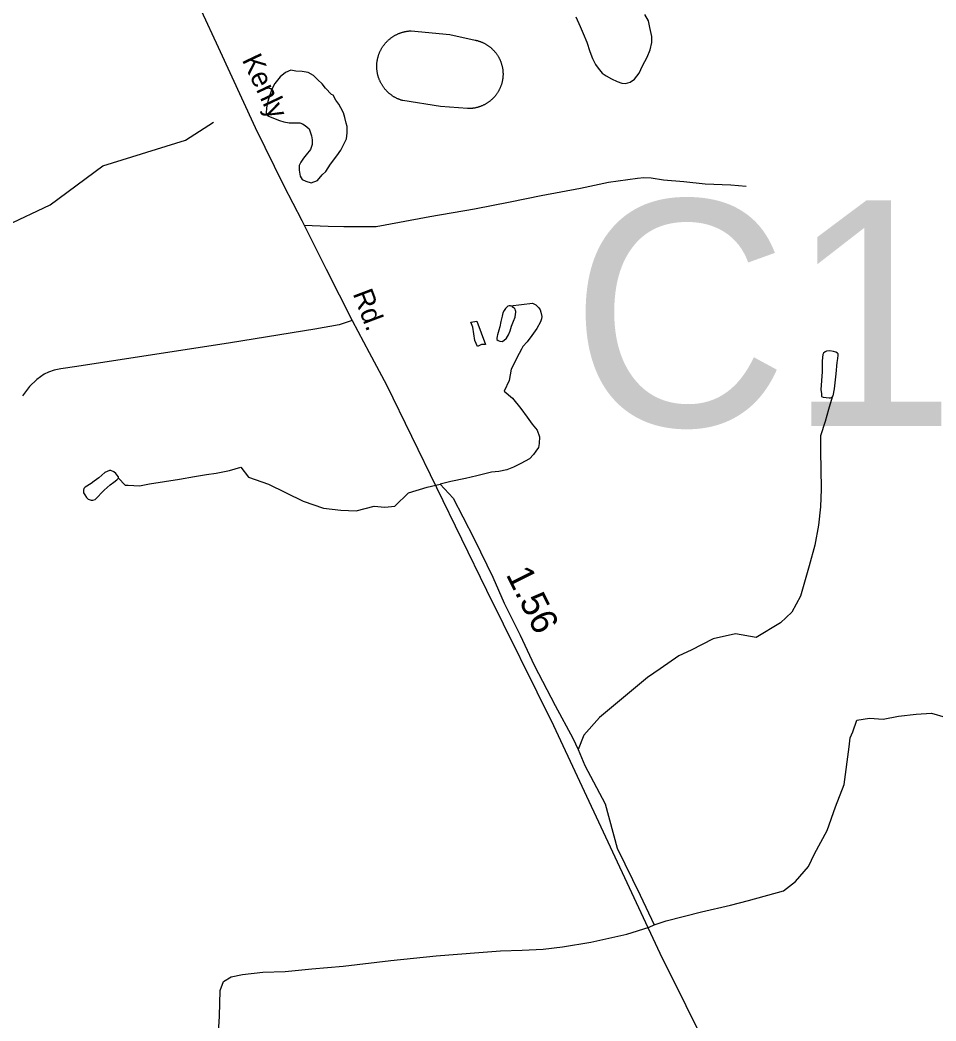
# Model space of a CAD drawing. Extents: x 2206922 to 2357709, y 510027 to 673830.
# Drawn here: x 2271750 to 2276077, y 635048 to 639775 of the extents above; entities that cross this region are included whole.
import ezdxf

# ---------------------------------------------------------------- set-up
doc = ezdxf.new("R2010")
doc.units = 0
for name, color, linetype in [('Exist Hydrographic Misc Water Feature', 7, 'Continuous'), ('Exist Road Non-System Type 51', 7, 'Continuous'), ('Exist Road Secondary Mileage Hundredths English Label', 7, 'Continuous'), ('Exist Road Secondary Structure Culvert Number Label', 7, 'Continuous'), ('Exist Road Secondary Type 51 Attributed', 7, 'Continuous'), ('Exist Road Secondary Type 51 Label', 7, 'Continuous')]:
    doc.layers.add(name, color=color, linetype=linetype)

msp = doc.modelspace()

# ---------------------------------------------------------------- linework, layer by layer
at = {"layer": 'Exist Hydrographic Misc Water Feature'}
for points in [[(2274375, 639790.6), (2274395.9, 639744.9), (2274410.2, 639711.1), (2274426.4, 639671.4), (2274440.8, 639627.4), (2274453.5, 639593.5), (2274467.6, 639565.8), (2274481.2, 639547.9), (2274499.6, 639524), (2274517.7, 639512), (2274543.9, 639498.3), (2274570.2, 639484.7), (2274592.1, 639476.9), (2274610.2, 639475), (2274632.1, 639481.4), (2274651.8, 639495.5), (2274673.9, 639523.8), (2274690.9, 639559.7), (2274712.9, 639599.8), (2274726.4, 639634.3), (2274734, 639670), (2274734, 639698), (2274725.2, 639739.9), (2274719, 639772), (2274701.2, 639801.9)], [(2273221.3, 639423.9), (2273193, 639453.7), (2273176.8, 639473.6), (2273156.7, 639493.3), (2273136.7, 639513.3), (2273110.4, 639527), (2273082.5, 639532.4), (2273052.2, 639534.5), (2273028.6, 639538.1), (2273004.4, 639528), (2272979, 639507.5), (2272953.1, 639475.3), (2272941, 639451.5), (2272927.3, 639417.1), (2272919.5, 639391.1), (2272914.2, 639361.1), (2272912.3, 639335), (2272920.5, 639323.2), (2272946.4, 639311.6), (2272974.9, 639301.6), (2272996.4, 639294), (2273020.6, 639290.3), (2273038.8, 639290.4), (2273056.7, 639290.5), (2273070.6, 639290.5), (2273084.6, 639284.7), (2273096.5, 639276.8), (2273115.1, 639261), (2273127.2, 639229.2), (2273129.5, 639209.4), (2273129.5, 639187.1), (2273121.7, 639163.1), (2273102, 639138.9), (2273088.3, 639122.7), (2273076.4, 639104.7), (2273069, 639088.8), (2273068.8, 639066.9), (2273072.9, 639038.7), (2273083.1, 639022.9), (2273099.1, 639014.8), (2273125.6, 639007.2), (2273155.3, 639017.8), (2273176.6, 639043.7), (2273194.7, 639060.1), (2273216.4, 639094.1), (2273246.2, 639134.2), (2273265.8, 639160.5), (2273279.4, 639188.8), (2273291.5, 639214.6), (2273294.7, 639242.9), (2273294.7, 639272.9), (2273290.4, 639288.6), (2273284.7, 639314.6), (2273278.1, 639336.7), (2273265.8, 639360.4), (2273255.8, 639378.2), (2273241.6, 639396.1), (2273229.5, 639419.8), (2273221.3, 639423.9)], [(2270191.2, 638205.1), (2270518, 638343.4), (2270929.5, 638518.3), (2271136.4, 638619.1), (2271477.4, 638707.3), (2271892.4, 638902.2), (2272140.5, 639087.3), (2272530.5, 639207.3), (2272663.4, 639293.1)], [(2274065.8, 638425.4), (2274065.8, 638425.4), (2274170.1, 638437.4), (2274186.3, 638429.7), (2274200.5, 638415.7), (2274206.6, 638405.9), (2274210.3, 638396), (2274214.6, 638375.9), (2274213.2, 638363.9), (2274208.7, 638350), (2274191.4, 638317.8), (2274167.9, 638285.6), (2274145.7, 638255.3), (2274124.2, 638233)], [(2274092.1, 638393.9), (2274092.3, 638398), (2274090.2, 638403.5), (2274088, 638409.6), (2274083.9, 638413.8), (2274078.1, 638419.6), (2274074, 638423.4), (2274065.8, 638425.4), (2274060.1, 638425.5), (2274054.1, 638423.6), (2274050, 638419.3), (2274042.3, 638413.2), (2274036.3, 638403.1), (2274030.4, 638393.1), (2274026.5, 638377.1), (2274020.9, 638351.2), (2274016.8, 638327), (2274011.1, 638310.8), (2274005.3, 638289), (2274003.1, 638282.8), (2274001.4, 638270.9), (2274001.7, 638266.8), (2274007.6, 638261.1), (2274015.8, 638259), (2274027.3, 638257.3), (2274035.7, 638261.3), (2274047.4, 638273.3), (2274057.2, 638289.3), (2274065, 638307.6), (2274070.8, 638329.4), (2274074.6, 638337.8), (2274080.8, 638353.5), (2274088.4, 638371.8), (2274090.4, 638385.7), (2274092.1, 638393.9)], [(2273906.8, 638353.1), (2273948.2, 638242.8), (2273929.8, 638242.8), (2273911.4, 638233.6), (2273897.7, 638261.2), (2273888.5, 638325.5), (2273879.3, 638348.5), (2273906.8, 638353.1)], [(2274124.2, 638233), (2274118.5, 638221.6), (2274106.8, 638200.2), (2274069.8, 638126.1), (2274060, 638073.4), (2274036.6, 638022.7), (2274076.6, 637989.9), (2274115, 637940.3), (2274145.3, 637900.5), (2274169.5, 637866.8), (2274192.1, 637839.1), (2274204.2, 637807.2), (2274202.7, 637775), (2274198.4, 637757), (2274186.9, 637738.9), (2274174.8, 637722.8), (2274157, 637702.8), (2274115.6, 637680.3), (2274081.3, 637663.9), (2274049.5, 637651.7), (2274011.6, 637643.6), (2273976.1, 637639.2), (2273907.9, 637622.4), (2273854.3, 637610.1), (2273784.8, 637595.7), (2273734.4, 637583.1)], [(2275543.8, 637994.3), (2275572.1, 637990.4), (2275578, 637990.3), (2275585.4, 637994.5), (2275591.6, 638000.4), (2275597.3, 638032.8), (2275604.7, 638104.8), (2275609.8, 638158.7), (2275612.1, 638176.6), (2275613.7, 638192.6), (2275613.9, 638198.7), (2275611.7, 638202.7), (2275603.9, 638206.7), (2275591.8, 638210.5), (2275575.4, 638212.6), (2275559.6, 638212.1), (2275553.4, 638208.2), (2275545.6, 638202.1), (2275542.2, 638196.1), (2275538.1, 638165.9), (2275538.5, 638138.2), (2275538.7, 638114.3), (2275533.1, 638030), (2275535.4, 638010.1), (2275535.6, 637998), (2275543.8, 637994.3)], [(2275585.4, 637994.5), (2275568.2, 637935.8), (2275553, 637879.8), (2275531.5, 637811.6), (2275530.2, 637735.6), (2275533.1, 637655.6), (2275533.7, 637559.8), (2275530.2, 637475.6), (2275521.4, 637389.7), (2275504.2, 637295.8), (2275477.1, 637197.7), (2275436.5, 637055), (2275395.3, 636978.8), (2275342, 636928.5), (2275227, 636859.9), (2275129.9, 636876), (2275023.6, 636852.9), (2274919.6, 636799.7), (2274861.9, 636772), (2274774, 636711.9), (2274714, 636670.2), (2274600.7, 636575.4), (2274487.5, 636480.6), (2274413.5, 636397.4), (2274385.8, 636329.6)], [(2272206.8, 637628.1), (2272202.7, 637634), (2272193.1, 637642), (2272178.7, 637647.8), (2272172.8, 637647.9), (2272150.6, 637637.8), (2272121.1, 637613.5), (2272099.2, 637596.9), (2272085.2, 637586.8), (2272057.5, 637568.7), (2272051.4, 637562.7), (2272049.8, 637554.5), (2272050, 637542.7), (2272055.9, 637532.8), (2272064.1, 637520.7), (2272072.1, 637513), (2272086.1, 637507.2), (2272094, 637507.2), (2272104.1, 637511.4), (2272147.6, 637555.6), (2272175, 637579.8), (2272193.3, 637592.1), (2272207.2, 637604.2), (2272214.8, 637612.3), (2272215, 637618), (2272206.8, 637628.1)], [(2272214.8, 637612.3), (2272245.7, 637578.8), (2272260.9, 637579), (2272313.2, 637575.6), (2272361.3, 637585.2), (2272432.8, 637595.7), (2272502.2, 637606.2), (2272573.6, 637618.9), (2272630.4, 637629.4), (2272676.7, 637635.7), (2272739.8, 637648.3), (2272792.3, 637663), (2272828.1, 637616.8), (2272922.7, 637583.1), (2273087.6, 637503), (2273183.5, 637470.5), (2273265.5, 637460), (2273337, 637457.9), (2273423.2, 637478.9), (2273473.6, 637474.7), (2273519.9, 637480), (2273585.1, 637543.1), (2273673.4, 637568.4), (2273734.4, 637583.1)], [(2273734.4, 637583.1), (2273795.4, 637517.9), (2273841.6, 637429.5), (2273896.3, 637322.2), (2273982.5, 637143.4), (2274037.2, 637021.3), (2274112.9, 636869.9), (2274178.1, 636728.9), (2274277.2, 636538.4), (2274361.6, 636383.5), (2274385.8, 636329.6)], [(2274746, 635502.8), (2274802.2, 635520.8), (2274968.3, 635563.4), (2275105.3, 635594.9), (2275190.7, 635617.4), (2275356.8, 635662.3), (2275413.1, 635707.5), (2275473.6, 635776.9), (2275502.8, 635837.6), (2275562.8, 635947), (2275601.6, 636060), (2275642, 636165.6), (2275666.7, 636343.1), (2275671.2, 636385.8), (2275684, 636414.1), (2275702.4, 636469.2), (2275762.1, 636478.4), (2275826.4, 636473.8), (2275899.9, 636487.6), (2275982.5, 636496.8), (2276056, 636501.4), (2276183.9, 636464.6)], [(2274385.8, 636329.6), (2274418.2, 636254.1), (2274514.4, 636072.9), (2274570.9, 635864.5), (2274678.7, 635642.1), (2274746, 635502.8)], [(2272685.3, 634968.5), (2272692.5, 635070.4), (2272695.4, 635192.5), (2272711, 635234.3), (2272746.6, 635256.9), (2272801, 635267.4), (2272896.7, 635278.1), (2273002.1, 635281.3), (2273128, 635294.4), (2273276.1, 635307.7), (2273501.9, 635333.7), (2273715.5, 635355.9), (2273917.5, 635371.7), (2274019.2, 635379.3), (2274121.5, 635381.9), (2274221.1, 635387.1), (2274312.9, 635397.6), (2274446.5, 635420.5), (2274616.1, 635458.3), (2274721.5, 635491.4), (2274746, 635502.8)]]:
    msp.add_lwpolyline(points, dxfattribs=at)
at = {"layer": 'Exist Road Non-System Type 51'}
for points in [[(2273488.7, 639679.6), (2273490.9, 639681.5), (2273493, 639683.5), (2273495.3, 639685.3), (2273497.5, 639687.2), (2273499.8, 639689), (2273502.2, 639690.8), (2273504.5, 639692.5), (2273506.9, 639694.2), (2273509.3, 639695.8), (2273511.7, 639697.4), (2273514.2, 639699), (2273516.7, 639700.5), (2273519.2, 639702), (2273521.8, 639703.4), (2273524.3, 639704.8), (2273526.9, 639706.1), (2273529.6, 639707.4), (2273532.2, 639708.7), (2273534.9, 639709.9), (2273537.5, 639711.1), (2273540.2, 639712.2), (2273543, 639713.2), (2273545.7, 639714.2), (2273548.4, 639715.2), (2273551.2, 639716.1), (2273554, 639717), (2273556.8, 639717.8), (2273559.6, 639718.6), (2273562.5, 639719.3), (2273565.3, 639720), (2273568.1, 639720.6), (2273571, 639721.2), (2273573.9, 639721.7), (2273576.8, 639722.2), (2273579.6, 639722.6), (2273582.5, 639723), (2273585.4, 639723.3), (2273588.4, 639723.6), (2273591.3, 639723.8), (2273594.2, 639724), (2273597.1, 639724.1)], [(2273597.1, 639724.1), (2273779.3, 639706.8), (2273899.5, 639680.5), (2273902.3, 639679.9), (2273905, 639679.3), (2273907.8, 639678.6), (2273910.5, 639677.9), (2273913.3, 639677.1), (2273916, 639676.3), (2273918.7, 639675.4), (2273921.4, 639674.5), (2273924.1, 639673.6), (2273926.7, 639672.6), (2273929.4, 639671.5), (2273932, 639670.5), (2273934.6, 639669.3), (2273937.2, 639668.1), (2273939.7, 639666.9), (2273942.3, 639665.7), (2273944.8, 639664.3), (2273947.3, 639663), (2273949.7, 639661.6), (2273952.2, 639660.1), (2273954.6, 639658.7), (2273957, 639657.1), (2273959.4, 639655.6), (2273961.7, 639654), (2273964, 639652.3), (2273966.3, 639650.6), (2273968.5, 639648.9), (2273970.8, 639647.1), (2273973, 639645.3), (2273975.1, 639643.5), (2273977.2, 639641.6), (2273979.3, 639639.7), (2273981.4, 639637.7), (2273983.4, 639635.7), (2273985.4, 639633.7), (2273987.4, 639631.6), (2273989.3, 639629.6), (2273991.2, 639627.4), (2273993, 639625.3), (2273994.8, 639623.1), (2273996.6, 639620.9), (2273998.3, 639618.6), (2274000, 639616.3), (2274001.6, 639614), (2274003.3, 639611.7), (2274004.8, 639609.3), (2274006.3, 639606.9), (2274007.8, 639604.5), (2274009.3, 639602.1), (2274010.7, 639599.6), (2274012, 639597.1), (2274013.3, 639594.6), (2274014.6, 639592.1), (2274015.8, 639589.5), (2274017, 639586.9), (2274018.2, 639584.3), (2274019.2, 639581.7), (2274020.3, 639579.1), (2274021.3, 639576.4), (2274022.2, 639573.7), (2274023.2, 639571), (2274024, 639568.3), (2274024.8, 639565.6), (2274025.6, 639562.9), (2274026.3, 639560.1), (2274027, 639557.4), (2274027.6, 639554.6), (2274028.2, 639551.8), (2274028.7, 639549), (2274029.2, 639546.2), (2274029.6, 639543.4), (2274030, 639540.6), (2274030.3, 639537.8), (2274030.6, 639535), (2274030.8, 639532.1), (2274031, 639529.3), (2274031.1, 639526.5), (2274031.2, 639523.6), (2274031.2, 639520.8), (2274031.2, 639518), (2274031.2, 639515.1), (2274031, 639512.3), (2274030.9, 639509.5), (2274030.7, 639506.6), (2274030.4, 639503.8), (2274030.1, 639501), (2274029.7, 639498.2), (2274029.3, 639495.4), (2274028.9, 639492.6), (2274028.4, 639489.8), (2274027.8, 639487), (2274027.2, 639484.2), (2274026.5, 639481.4), (2274025.8, 639478.7), (2274025.1, 639476), (2274024.3, 639473.2), (2274023.5, 639470.5)], [(2273498.2, 639425.1), (2273495.9, 639426.9), (2273493.7, 639428.8), (2273491.5, 639430.7), (2273489.3, 639432.7), (2273487.2, 639434.7), (2273485.1, 639436.7), (2273483, 639438.7), (2273481, 639440.8), (2273479, 639443), (2273477, 639445.2), (2273475.1, 639447.4), (2273473.2, 639449.6), (2273471.4, 639451.9), (2273469.6, 639454.2), (2273467.8, 639456.5), (2273466.1, 639458.9), (2273464.4, 639461.2), (2273462.8, 639463.7), (2273461.2, 639466.1), (2273459.7, 639468.6), (2273458.2, 639471.1), (2273456.7, 639473.6), (2273455.3, 639476.2), (2273453.9, 639478.7), (2273452.6, 639481.3), (2273451.3, 639484), (2273450.1, 639486.6), (2273448.9, 639489.3), (2273447.7, 639492), (2273446.6, 639494.7), (2273445.6, 639497.4), (2273444.6, 639500.1), (2273443.6, 639502.9), (2273442.7, 639505.7), (2273441.8, 639508.5), (2273441, 639511.3), (2273440.3, 639514.1), (2273439.6, 639516.9), (2273438.9, 639519.8), (2273438.3, 639522.6), (2273437.7, 639525.5), (2273437.2, 639528.4), (2273436.8, 639531.3), (2273436.3, 639534.1), (2273436, 639537), (2273435.7, 639539.9), (2273435.4, 639542.9), (2273435.2, 639545.8), (2273435, 639548.7), (2273434.9, 639551.6), (2273434.9, 639554.5), (2273434.9, 639557.4), (2273434.9, 639560.4), (2273435, 639563.3), (2273435.1, 639566.2), (2273435.3, 639569.1), (2273435.6, 639572), (2273435.9, 639574.9), (2273436.2, 639577.8), (2273436.6, 639580.7), (2273437.1, 639583.6), (2273437.6, 639586.5), (2273438.1, 639589.3), (2273438.7, 639592.2), (2273439.4, 639595.1), (2273440.1, 639597.9), (2273440.8, 639600.7), (2273441.6, 639603.5), (2273442.5, 639606.3), (2273443.4, 639609.1), (2273444.3, 639611.9), (2273445.3, 639614.6), (2273446.3, 639617.3), (2273447.4, 639620.1), (2273448.5, 639622.7), (2273449.7, 639625.4), (2273450.9, 639628.1), (2273452.2, 639630.7), (2273453.5, 639633.3), (2273454.9, 639635.9), (2273456.3, 639638.4), (2273457.7, 639641), (2273459.2, 639643.5), (2273460.8, 639646), (2273462.4, 639648.4), (2273464, 639650.9), (2273465.6, 639653.3), (2273467.3, 639655.6), (2273469.1, 639658), (2273470.9, 639660.3), (2273472.7, 639662.6), (2273474.6, 639664.8), (2273476.5, 639667), (2273478.4, 639669.2), (2273480.4, 639671.3), (2273482.4, 639673.4), (2273484.5, 639675.5), (2273486.6, 639677.6), (2273488.7, 639679.6)], [(2274023.5, 639470.5), (2274022.6, 639467.8), (2274021.6, 639465.2), (2274020.7, 639462.5), (2274019.6, 639459.8), (2274018.5, 639457.2), (2274017.4, 639454.6), (2274016.3, 639452), (2274015.1, 639449.5), (2274013.8, 639446.9), (2274012.5, 639444.4), (2274011.2, 639441.9), (2274009.8, 639439.4), (2274008.3, 639437), (2274006.9, 639434.5), (2274005.4, 639432.1), (2274003.8, 639429.8), (2274002.2, 639427.4), (2274000.6, 639425.1), (2273998.9, 639422.8), (2273997.2, 639420.5), (2273995.4, 639418.3), (2273993.6, 639416.1), (2273991.8, 639413.9), (2273989.9, 639411.8), (2273988, 639409.7), (2273986.1, 639407.6), (2273984.1, 639405.6), (2273982.1, 639403.6), (2273980.1, 639401.6), (2273978, 639399.7), (2273975.9, 639397.8), (2273973.7, 639395.9), (2273971.5, 639394.1), (2273969.3, 639392.3), (2273967.1, 639390.6), (2273964.8, 639388.9), (2273962.5, 639387.2), (2273960.2, 639385.6), (2273957.8, 639384), (2273955.5, 639382.5), (2273953, 639381), (2273950.6, 639379.5), (2273948.2, 639378.1), (2273945.7, 639376.7), (2273943.2, 639375.4), (2273940.6, 639374.1), (2273938.1, 639372.9), (2273935.5, 639371.7), (2273932.9, 639370.5), (2273930.3, 639369.4), (2273927.7, 639368.4), (2273925, 639367.4), (2273922.3, 639366.4), (2273919.7, 639365.5), (2273917, 639364.6), (2273914.2, 639363.8), (2273911.5, 639363), (2273908.8, 639362.3), (2273906, 639361.6), (2273903.3, 639360.9), (2273900.5, 639360.3), (2273897.7, 639359.8), (2273894.9, 639359.3), (2273892.1, 639358.9), (2273889.3, 639358.5), (2273886.5, 639358.1), (2273883.6, 639357.8), (2273880.8, 639357.6), (2273878, 639357.4), (2273875.2, 639357.2), (2273872.3, 639357.1), (2273869.5, 639357.1), (2273866.6, 639357.1), (2273863.8, 639357.1), (2273736.1, 639366.5), (2273557.6, 639394.7), (2273554.8, 639395.5), (2273552, 639396.4), (2273549.2, 639397.3), (2273546.5, 639398.3), (2273543.7, 639399.3), (2273541, 639400.3), (2273538.3, 639401.4), (2273535.6, 639402.6), (2273532.9, 639403.7), (2273530.3, 639405), (2273527.7, 639406.3), (2273525.1, 639407.6), (2273522.5, 639409), (2273519.9, 639410.4), (2273517.4, 639411.8), (2273514.9, 639413.4), (2273512.4, 639414.9), (2273510, 639416.5), (2273507.6, 639418.1), (2273505.2, 639419.8), (2273502.8, 639421.5), (2273500.5, 639423.3), (2273498.2, 639425.1)], [(2273091.8, 638805.8), (2273205.4, 638801.8), (2273279.8, 638800.6), (2273361.3, 638800.6), (2273432.2, 638800.6), (2273542, 638820.7), (2273684.9, 638847.9), (2273895.8, 638884), (2274065.4, 638917.5), (2274211, 638946.7), (2274397.3, 638981.7), (2274528.8, 639009.9), (2274665.9, 639028.7), (2274696, 639032.4), (2274731.7, 639030.5), (2274789.9, 639021.1), (2274886.1, 639013.1), (2274986, 639002.1), (2275108.1, 638997.2), (2275180, 638990)], [(2273319, 638356.7), (2273257, 638336), (2273142.4, 638315.3), (2272744.2, 638251.4), (2272018.1, 638138.8), (2271942.1, 638127.9), (2271910.2, 638121.8), (2271884.4, 638111.5), (2271864.4, 638103.3), (2271828.7, 638077), (2271795, 638044.7), (2271761.5, 638000.4)]]:
    msp.add_lwpolyline(points, dxfattribs=at)
at = {"layer": 'Exist Road Secondary Type 51 Attributed'}
msp.add_lwpolyline([(2272208.1, 640689.8), (2272317.9, 640449.8), (2272417.6, 640233.4), (2272475.6, 640108.6), (2272545.7, 639951.9), (2272605.2, 639820), (2272686, 639647.1), (2272860.7, 639267.4), (2272995.9, 638992), (2273080.5, 638828.5), (2273195, 638599.1), (2273319, 638356.7), (2273399.3, 638205), (2273480, 638052), (2273952.9, 637083.4), (2274270, 636443.4), (2274772.4, 635368), (2275141.3, 634623.8)], dxfattribs=at)

# ---------------------------------------------------------------- texts
at = {"layer": 'Exist Road Secondary Mileage Hundredths English Label'}
msp.add_text('1.56', height=125, rotation=296.3609, dxfattribs=at).set_placement((2274043.4, 637157.2))
at = {"layer": 'Exist Road Secondary Structure Culvert Number Label'}
msp.add_text('C106', height=1066.27, dxfattribs=at).set_placement((2274349.2, 637857.5))
at = {"layer": 'Exist Road Secondary Type 51 Label'}
for s, rotation, p in [('Kenly', 295.4466, (2272796.5, 639587.5)), ('Rd.', 290.7176, (2273320.5, 638483.6))]:
    msp.add_text(s, height=95, rotation=rotation, dxfattribs=at).set_placement(p)

doc.saveas('drawing.dxf')
